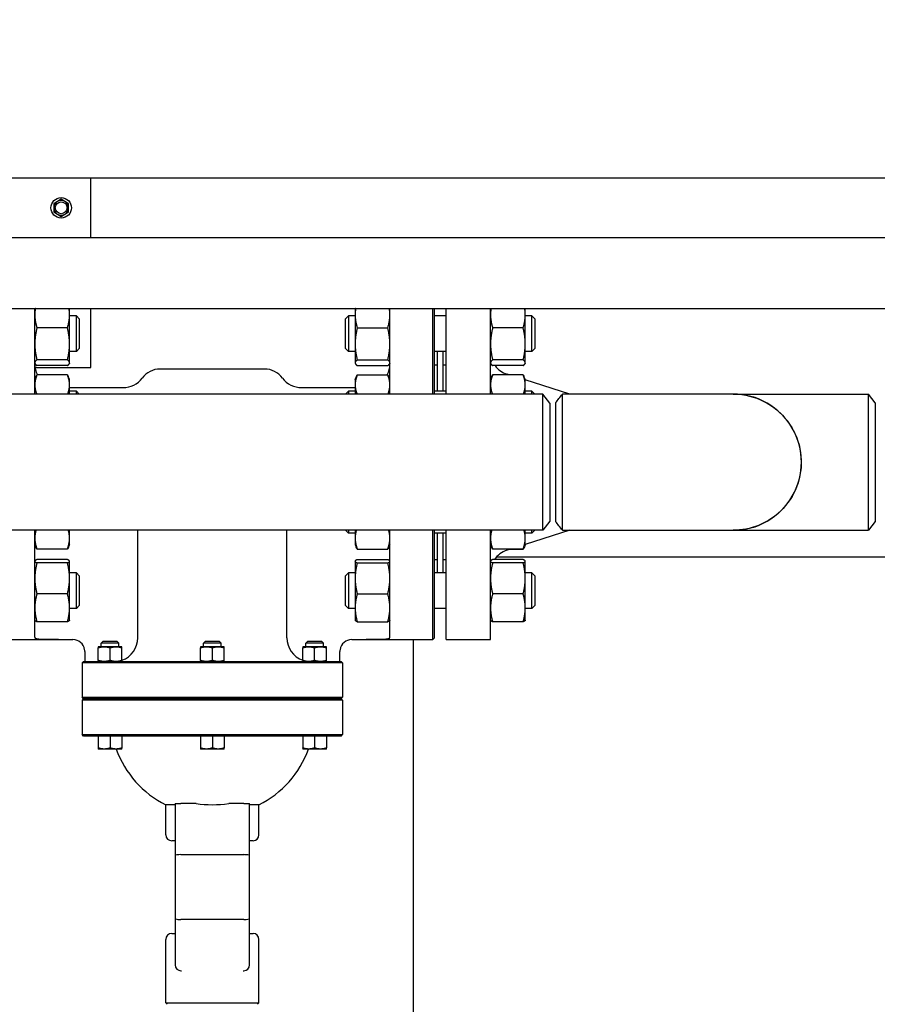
# Model space of a CAD drawing. Header units: inches. Extents: x 24 to 1128, y -69 to 748.
# Tile 626 of 656: x 648 to 667, y 675 to 696. Entities that reach past the tile are written whole.
import ezdxf

# ---------------------------------------------------------------- set-up
doc = ezdxf.new("R2010")
doc.units = ezdxf.units.IN
doc.header["$LTSCALE"] = 32
doc.header["$MEASUREMENT"] = 0
doc.layers.add('Dimension (ANSI)', color=7, linetype='Continuous', lineweight=25)
doc.layers.add('Visible (ANSI)', color=7, linetype='Continuous', lineweight=30)
doc.styles.add('Note Text (ANSI)', font='tahoma.ttf')
doc.dimstyles.new('SB Fraction-16 (ANSI)', dxfattribs={"dimscale": 32, "dimtxt": 0.125, "dimasz": 0.098425, "dimexe": 0.125, "dimexo": 0.0625, "dimgap": 0.031496, "dimtad": 0, "dimtih": 1, "dimtoh": 1, "dimdec": 4, "dimrnd": 1e-08, "dimzin": 0, "dimdsep": 46, "dimlunit": 5, "dimtxsty": 'Note Text (ANSI)', "dimcen": 0.09, "dimdle": 0.393701, "dimclrd": 256, "dimclre": 256, "dimclrt": 256, "dimadec": 0, "dimazin": 3, "dimtfac": 0.96, "dimtofl": 0, "dimtmove": 0, "dimatfit": 3, "dimfxl": 1, "dimfrac": 2, "dimtolj": 1, "dimtzin": 12, "dimlwd": -1, "dimlwe": -1, "dimarcsym": 0})

# ---------------------------------------------------------------- blocks, each defined once
blk = doc.blocks.new('*D17')
at = {"layer": 'Defpoints', "color": 0, "transparency": 16777216}
for p in [(752.781, 712.826), (468.781, 692.669), (752.781, 692.669)]:
    blk.add_point(p, dxfattribs=at)
at = {"layer": 'Dimension (ANSI)', "transparency": 16777216}
for p, q in [((468.781, 694.669), (468.781, 716.826)), ((752.781, 694.669), (752.781, 716.826)), ((471.93, 712.826), (605.483, 712.826)), ((749.631, 712.826), (616.079, 712.826))]:
    blk.add_line(p, q, dxfattribs=at)
for points in [[(471.93, 713.351), (471.93, 712.301), (468.781, 712.826)], [(749.631, 713.351), (749.631, 712.301), (752.781, 712.826)]]:
    blk.add_solid(points, dxfattribs=at)
at = {"layer": 'Dimension (ANSI)', "transparency": 16777216, "insert": (606.491, 714.917), "char_height": 4, "attachment_point": 1, "style": 'Note Text (ANSI)'}
blk.add_mtext('\\A1;284', dxfattribs=at)

msp = doc.modelspace()

# ---------------------------------------------------------------- linework, layer by layer
at = {"layer": 'Visible (ANSI)'}
for p, q in [((649.96813, 692.66853), (645.96813, 692.66853)), ((697.18688, 692.66853), (649.96813, 692.66853)), ((649.96813, 691.41853), (649.96813, 692.66853)), ((649.26513, 692.17863), (649.18713, 692.1336)), ((649.18713, 692.1336), (649.18713, 692.04353)), ((649.34313, 692.22366), (649.26513, 692.17863)), ((649.42113, 692.17863), (649.34313, 692.22366)), ((649.49913, 692.1336), (649.42113, 692.17863)), ((649.49913, 692.04353), (649.49913, 692.1336)), ((649.18713, 692.04353), (649.18713, 691.95346)), ((649.18713, 691.95346), (649.26513, 691.90843)), ((649.26513, 691.90843), (649.34313, 691.8634)), ((649.34313, 691.8634), (649.42113, 691.90843)), ((649.42113, 691.90843), (649.49913, 691.95346)), ((649.49913, 691.95346), (649.49913, 692.04353)), ((647.21813, 691.41853), (751.14856, 691.41853)), ((647.21813, 689.91853), (749.64856, 689.91853)), ((648.78563, 688.10603), (648.78563, 689.91853)), ((649.51963, 689.78323), (649.51963, 689.91853)), ((649.51963, 689.16701), (649.51963, 689.78323)), ((649.66313, 689.75974), (649.51963, 689.75974)), ((649.66313, 689.00974), (649.66313, 689.75974)), ((649.72563, 689.69724), (649.66313, 689.75974)), ((649.96813, 688.66853), (649.96813, 689.91853)), ((655.34813, 689.69724), (655.41063, 689.75974)), ((655.41063, 689.75974), (655.41063, 689.00974)), ((655.55163, 689.75974), (655.41063, 689.75974)), ((655.55163, 689.91853), (655.55163, 689.78323)), ((655.55163, 689.78323), (655.55163, 689.16701)), ((656.28563, 688.10603), (656.28563, 689.91853)), ((657.19188, 688.10603), (657.19188, 689.91853)), ((657.22313, 689.91853), (657.22313, 688.10603)), ((657.47063, 689.75974), (657.22313, 689.75974)), ((657.47063, 688.10603), (657.47063, 689.91853)), ((658.41063, 688.10603), (658.41063, 689.91853)), ((659.14463, 689.78323), (659.14463, 689.91853)), ((659.14463, 689.16701), (659.14463, 689.78323)), ((659.28563, 689.75974), (659.14463, 689.75974)), ((659.28563, 689.00974), (659.28563, 689.75974)), ((659.34813, 689.69724), (659.28563, 689.75974)), ((649.72563, 689.69724), (649.72563, 689.07224)), ((655.34813, 689.07224), (655.34813, 689.69724)), ((659.34813, 689.69724), (659.34813, 689.07224)), ((649.47455, 689.50525), (648.83072, 689.50525)), ((655.59672, 689.50525), (656.24055, 689.50525)), ((659.09955, 689.50525), (658.45572, 689.50525)), ((649.51963, 688.76851), (649.51963, 689.16701)), ((655.55163, 689.16701), (655.55163, 688.76851)), ((659.14463, 688.76851), (659.14463, 689.16701)), ((649.66313, 689.00974), (649.51963, 689.00974)), ((649.72563, 689.07224), (649.66313, 689.00974)), ((655.34813, 689.07224), (655.41063, 689.00974)), ((655.55163, 689.00974), (655.41063, 689.00974)), ((657.47063, 689.00974), (657.22313, 689.00974)), ((657.28563, 689.00974), (657.28563, 688.16862)), ((657.40563, 689.00974), (657.40563, 688.16862)), ((659.28563, 689.00974), (659.14463, 689.00974)), ((659.34813, 689.07224), (659.28563, 689.00974)), ((648.78563, 688.75974), (648.78978, 688.75084)), ((649.47455, 688.82877), (648.83072, 688.82877)), ((649.51963, 688.75974), (649.51548, 688.75084)), ((649.51963, 688.75974), (649.51963, 688.76851)), ((655.55163, 688.76851), (655.55163, 688.75974)), ((655.55163, 688.75974), (655.55578, 688.75084)), ((655.59672, 688.82877), (656.24055, 688.82877)), ((656.28563, 688.75974), (656.28148, 688.75084)), ((657.22313, 688.72853), (657.28563, 688.72853)), ((657.41063, 688.16862), (657.41063, 688.72853)), ((657.41063, 688.72853), (657.47063, 688.72853)), ((658.41063, 688.75974), (658.41478, 688.75084)), ((659.09955, 688.82877), (658.45572, 688.82877)), ((659.14463, 688.75974), (659.14048, 688.75084)), ((659.14463, 688.75974), (659.14463, 688.76851)), ((648.79126, 688.66853), (649.96813, 688.66853)), ((649.47455, 688.70826), (648.83072, 688.70826)), ((649.47455, 688.51212), (648.83072, 688.51212)), ((653.638, 688.63703), (651.43327, 688.63703)), ((655.59672, 688.70826), (656.24055, 688.70826)), ((655.59672, 688.51212), (656.24055, 688.51212)), ((657.41063, 688.60853), (657.40563, 688.60853)), ((659.09955, 688.70826), (658.45572, 688.70826)), ((659.09955, 688.51212), (658.45572, 688.51212)), ((658.80974, 688.51212), (658.75966, 688.52798)), ((648.78563, 688.41862), (648.81476, 688.48108)), ((649.51963, 688.41862), (649.49051, 688.48108)), ((649.51963, 688.30315), (649.51963, 688.41862)), ((649.51963, 688.10603), (649.51963, 688.30315)), ((655.55163, 688.41862), (655.58076, 688.48108)), ((655.55163, 688.41862), (655.55163, 688.30315)), ((655.55163, 688.30315), (655.55163, 688.10603)), ((656.28563, 688.41862), (656.25651, 688.48108)), ((658.41063, 688.41862), (658.43976, 688.48108)), ((659.14463, 688.41862), (659.11551, 688.48108)), ((659.14463, 688.30315), (659.14463, 688.41862)), ((660.08397, 688.10853), (659.14463, 688.40605)), ((659.14463, 688.10603), (659.14463, 688.30315)), ((659.51676, 688.10603), (622.67951, 688.10603)), ((649.51963, 688.24333), (650.6518, 688.24333)), ((649.66313, 688.16862), (649.51963, 688.16862)), ((649.66313, 688.10603), (649.66313, 688.16862)), ((649.72563, 688.10612), (649.66313, 688.16862)), ((649.72563, 688.10612), (649.72563, 688.10603)), ((654.41947, 688.24333), (655.55163, 688.24333)), ((655.34813, 688.10612), (655.41063, 688.16862)), ((655.34813, 688.10603), (655.34813, 688.10612)), ((655.41063, 688.16862), (655.41063, 688.10603)), ((655.55163, 688.16862), (655.41063, 688.16862)), ((657.47063, 688.16862), (657.22313, 688.16862)), ((659.28563, 688.16862), (659.14463, 688.16862)), ((659.28563, 688.10603), (659.28563, 688.16862)), ((659.34813, 688.10612), (659.28563, 688.16862)), ((659.34813, 688.10612), (659.34813, 688.10603)), ((659.51676, 685.23103), (659.51676, 688.10603)), ((659.66063, 687.91853), (659.51676, 688.10603)), ((663.53293, 688.10853), (659.92802, 688.10853)), ((663.53293, 688.10853), (666.39176, 688.10853)), ((666.39176, 685.22853), (666.39176, 688.10853)), ((666.53563, 687.92103), (666.39176, 688.10853)), ((659.66063, 687.91853), (659.66063, 685.41853)), ((659.78563, 687.92099), (659.78563, 685.41605)), ((666.53563, 687.92103), (666.53563, 685.41603)), ((659.66063, 685.41853), (659.51676, 685.23103)), ((666.53563, 685.41603), (666.39176, 685.22853)), ((659.51676, 685.23103), (622.67951, 685.23103)), ((648.78563, 682.96684), (648.78563, 685.23103)), ((649.51963, 685.06196), (649.51963, 685.23103)), ((650.96083, 682.95593), (650.96083, 685.23096)), ((654.11044, 682.95593), (654.11044, 685.23096)), ((655.34813, 685.23094), (655.34813, 685.23103)), ((655.34813, 685.23094), (655.41063, 685.16844)), ((655.41063, 685.23103), (655.41063, 685.16844)), ((655.55163, 685.23103), (655.55163, 685.06196)), ((656.28563, 682.96684), (656.28563, 685.23103)), ((657.19188, 682.91853), (657.19188, 685.23103)), ((657.22313, 685.23103), (657.22313, 682.94978)), ((657.47063, 682.91853), (657.47063, 685.23103)), ((658.41063, 682.91853), (658.41063, 685.23103)), ((659.14463, 685.06196), (659.14463, 685.23103)), ((660.08397, 685.22853), (659.14463, 684.93101)), ((659.28563, 685.16844), (659.28563, 685.23103)), ((659.34813, 685.23094), (659.28563, 685.16844)), ((659.34813, 685.23103), (659.34813, 685.23094)), ((659.92802, 685.22853), (663.53293, 685.22853)), ((663.53293, 685.22853), (666.39176, 685.22853)), ((649.51963, 684.91844), (649.51963, 685.06196)), ((655.55163, 685.16844), (655.41063, 685.16844)), ((655.55163, 685.06196), (655.55163, 684.91844)), ((657.47063, 685.16844), (657.22313, 685.16844)), ((657.28563, 685.16844), (657.28563, 684.32732)), ((657.40563, 685.16844), (657.40563, 684.32732)), ((657.41063, 684.60853), (657.41063, 685.16844)), ((659.28563, 685.16844), (659.14463, 685.16844)), ((659.14463, 684.91844), (659.14463, 685.06196)), ((648.78563, 684.91844), (648.80511, 684.87667)), ((649.47455, 684.83189), (648.83072, 684.83189)), ((649.51963, 684.91844), (649.50016, 684.87667)), ((655.55163, 684.91844), (655.57111, 684.87667)), ((655.59672, 684.83189), (656.24055, 684.83189)), ((656.28563, 684.91844), (656.26616, 684.87667)), ((658.41063, 684.91844), (658.43011, 684.87667)), ((659.09955, 684.83189), (658.45572, 684.83189)), ((658.83167, 684.83189), (658.75966, 684.80908)), ((659.09955, 684.82494), (658.80974, 684.82494)), ((659.12516, 684.87667), (659.11551, 684.85598)), ((659.14463, 684.91844), (659.12516, 684.87667)), ((648.78563, 684.57732), (648.78693, 684.5801)), ((649.47455, 684.60844), (648.83072, 684.60844)), ((649.51963, 684.57732), (649.51834, 684.5801)), ((649.51963, 684.57456), (649.51963, 684.57732)), ((649.51963, 684.21262), (649.51963, 684.57456)), ((655.55163, 684.57732), (655.55293, 684.5801)), ((655.55163, 684.57732), (655.55163, 684.57456)), ((655.55163, 684.57456), (655.55163, 684.21262)), ((655.59672, 684.60844), (656.24055, 684.60844)), ((656.28563, 684.57732), (656.28434, 684.5801)), ((657.22313, 684.60853), (657.28563, 684.60853)), ((657.41063, 684.72853), (657.40563, 684.72853)), ((657.40563, 684.66853), (657.41063, 684.66853)), ((657.41063, 684.60853), (657.47063, 684.60853)), ((658.41063, 684.57732), (658.41193, 684.5801)), ((659.09955, 684.60844), (658.45572, 684.60844)), ((658.54046, 684.66853), (667.96916, 684.66853)), ((659.14463, 684.57732), (659.14334, 684.5801)), ((659.14463, 684.57456), (659.14463, 684.57732)), ((659.14463, 684.21262), (659.14463, 684.57456)), ((649.47455, 684.54068), (648.83072, 684.54068)), ((655.59672, 684.54068), (656.24055, 684.54068)), ((659.09955, 684.54068), (658.45572, 684.54068)), ((649.66313, 684.32732), (649.51963, 684.32732)), ((649.51963, 683.59038), (649.51963, 684.21262)), ((649.66313, 683.57732), (649.66313, 684.32732)), ((649.72563, 684.26482), (649.66313, 684.32732)), ((649.72563, 684.26482), (649.72563, 683.63982)), ((655.34813, 684.26482), (655.41063, 684.32732)), ((655.34813, 683.63982), (655.34813, 684.26482)), ((655.41063, 684.32732), (655.41063, 683.57732)), ((655.55163, 684.32732), (655.41063, 684.32732)), ((655.55163, 684.21262), (655.55163, 683.59038)), ((657.47063, 684.32732), (657.22313, 684.32732)), ((659.28563, 684.32732), (659.14463, 684.32732)), ((659.14463, 683.59038), (659.14463, 684.21262)), ((659.28563, 683.57732), (659.28563, 684.32732)), ((659.34813, 684.26482), (659.28563, 684.32732)), ((659.34813, 684.26482), (659.34813, 683.63982)), ((649.47455, 683.88456), (648.83072, 683.88456)), ((655.59672, 683.88456), (656.24055, 683.88456)), ((659.09955, 683.88456), (658.45572, 683.88456)), ((649.51963, 683.32732), (649.51963, 683.59038)), ((649.66313, 683.57732), (649.51963, 683.57732)), ((649.72563, 683.63982), (649.66313, 683.57732)), ((655.34813, 683.63982), (655.41063, 683.57732)), ((655.55163, 683.57732), (655.41063, 683.57732)), ((655.55163, 683.59038), (655.55163, 683.32732)), ((657.47063, 683.57732), (657.22313, 683.57732)), ((659.14463, 683.32732), (659.14463, 683.59038)), ((659.28563, 683.57732), (659.14463, 683.57732)), ((659.34813, 683.63982), (659.28563, 683.57732)), ((648.78563, 683.32732), (648.78693, 683.32455)), ((649.51963, 683.32732), (649.51834, 683.32455)), ((655.55163, 683.32732), (655.55293, 683.32455)), ((656.28563, 683.32732), (656.28434, 683.32455)), ((658.41063, 683.32732), (658.41193, 683.32455)), ((659.14463, 683.32732), (659.14334, 683.32455)), ((649.47455, 683.2962), (648.83072, 683.2962)), ((655.59672, 683.2962), (656.24055, 683.2962)), ((659.09955, 683.2962), (658.45572, 683.2962)), ((647.87938, 682.91853), (648.78563, 682.91853)), ((649.28563, 682.91986), (648.78563, 682.91986)), ((648.78563, 682.91986), (648.78563, 682.91853)), ((648.78563, 682.91853), (649.59063, 682.91853)), ((655.48063, 682.91853), (656.28563, 682.91853)), ((656.28563, 682.91986), (655.78563, 682.91986)), ((656.28563, 682.91853), (656.28563, 682.91986)), ((656.28563, 682.91853), (657.19188, 682.91853)), ((656.78063, 612.72937), (656.78063, 682.91853)), ((657.22313, 682.94978), (657.19188, 682.91853)), ((657.47063, 682.91853), (658.41063, 682.91853)), ((650.25118, 682.76843), (650.12618, 682.76843)), ((650.12618, 682.47826), (650.12618, 682.7461)), ((650.22593, 682.88113), (650.18868, 682.84388)), ((650.56368, 682.84388), (650.18868, 682.84388)), ((650.18868, 682.76843), (650.18868, 682.84388)), ((650.52643, 682.88113), (650.22593, 682.88113)), ((650.50118, 682.76843), (650.25118, 682.76843)), ((650.37618, 682.47826), (650.37618, 682.7461)), ((650.62618, 682.76843), (650.50118, 682.76843)), ((650.52643, 682.88113), (650.56368, 682.84388)), ((650.56368, 682.76843), (650.56368, 682.84388)), ((650.62618, 682.47826), (650.62618, 682.7461)), ((652.41063, 682.76843), (652.28563, 682.76843)), ((652.28563, 682.47826), (652.28563, 682.7461)), ((652.38538, 682.88113), (652.34813, 682.84388)), ((652.72313, 682.84388), (652.34813, 682.84388)), ((652.34813, 682.76843), (652.34813, 682.84388)), ((652.68588, 682.88113), (652.38538, 682.88113)), ((652.66063, 682.76843), (652.41063, 682.76843)), ((652.53563, 682.47826), (652.53563, 682.7461)), ((652.78563, 682.76843), (652.66063, 682.76843)), ((652.68588, 682.88113), (652.72313, 682.84388)), ((652.72313, 682.76843), (652.72313, 682.84388)), ((652.78563, 682.47826), (652.78563, 682.7461)), ((654.57008, 682.76843), (654.44508, 682.76843)), ((654.44508, 682.47826), (654.44508, 682.7461)), ((654.54483, 682.88113), (654.50758, 682.84388)), ((654.88258, 682.84388), (654.50758, 682.84388)), ((654.50758, 682.76843), (654.50758, 682.84388)), ((654.84533, 682.88113), (654.54483, 682.88113)), ((654.82008, 682.76843), (654.57008, 682.76843)), ((654.69508, 682.47826), (654.69508, 682.7461)), ((654.94508, 682.76843), (654.82008, 682.76843)), ((654.84533, 682.88113), (654.88258, 682.84388)), ((654.88258, 682.76843), (654.88258, 682.84388)), ((654.94508, 682.47826), (654.94508, 682.7461)), ((649.84063, 682.66853), (649.84063, 682.45593)), ((655.23063, 682.45593), (655.23063, 682.66853)), ((649.81688, 682.45593), (649.78563, 682.42468)), ((649.84885, 682.42468), (649.78563, 682.42468)), ((649.78563, 682.42468), (649.78563, 681.69978)), ((649.81688, 682.45593), (649.87997, 682.45593)), ((651.39826, 682.42468), (649.84885, 682.42468)), ((649.87997, 682.45593), (651.40143, 682.45593)), ((653.67301, 682.42468), (651.39826, 682.42468)), ((651.40143, 682.45593), (653.66984, 682.45593)), ((653.66984, 682.45593), (655.1913, 682.45593)), ((655.22241, 682.42468), (653.67301, 682.42468)), ((655.1913, 682.45593), (655.25438, 682.45593)), ((655.28563, 682.42468), (655.22241, 682.42468)), ((655.25438, 682.45593), (655.28563, 682.42468)), ((655.28563, 682.42468), (655.28563, 681.69978)), ((649.78563, 681.69978), (649.84885, 681.69978)), ((649.81688, 681.66853), (649.78563, 681.69978)), ((649.81688, 681.66853), (649.78563, 681.63728)), ((649.87997, 681.66853), (649.81688, 681.66853)), ((649.81688, 681.66853), (649.87997, 681.66853)), ((649.84885, 681.69978), (651.39826, 681.69978)), ((651.40143, 681.66853), (649.87997, 681.66853)), ((649.87997, 681.66853), (651.40143, 681.66853)), ((651.39826, 681.69978), (653.67301, 681.69978)), ((653.66984, 681.66853), (651.40143, 681.66853)), ((651.40143, 681.66853), (653.66984, 681.66853)), ((655.1913, 681.66853), (653.66984, 681.66853)), ((653.66984, 681.66853), (655.1913, 681.66853)), ((653.67301, 681.69978), (655.22241, 681.69978)), ((655.25438, 681.66853), (655.1913, 681.66853)), ((655.1913, 681.66853), (655.25438, 681.66853)), ((655.22241, 681.69978), (655.28563, 681.69978)), ((655.25438, 681.66853), (655.28563, 681.69978)), ((655.25438, 681.66853), (655.28563, 681.63728)), ((649.84885, 681.63728), (649.78563, 681.63728)), ((649.78563, 681.63728), (649.78563, 680.91238)), ((651.39826, 681.63728), (649.84885, 681.63728)), ((653.67301, 681.63728), (651.39826, 681.63728)), ((655.22241, 681.63728), (653.67301, 681.63728)), ((655.28563, 681.63728), (655.22241, 681.63728)), ((655.28563, 681.63728), (655.28563, 680.91238)), ((649.78563, 680.91238), (649.84885, 680.91238)), ((649.81688, 680.88113), (649.78563, 680.91238)), ((649.87997, 680.88113), (649.81688, 680.88113)), ((649.84885, 680.91238), (651.39826, 680.91238)), ((651.40143, 680.88113), (649.87997, 680.88113)), ((650.12618, 680.88113), (650.12618, 680.62846)), ((650.37618, 680.88113), (650.37618, 680.62846)), ((650.62618, 680.88113), (650.62618, 680.62846)), ((651.39826, 680.91238), (653.67301, 680.91238)), ((653.66984, 680.88113), (651.40143, 680.88113)), ((652.28563, 680.88113), (652.28563, 680.62846)), ((652.53563, 680.88113), (652.53563, 680.62846)), ((652.78563, 680.88113), (652.78563, 680.62846)), ((655.1913, 680.88113), (653.66984, 680.88113)), ((653.67301, 680.91238), (655.22241, 680.91238)), ((654.44508, 680.88113), (654.44508, 680.62846)), ((654.69508, 680.88113), (654.69508, 680.62846)), ((654.94508, 680.88113), (654.94508, 680.62846)), ((655.25438, 680.88113), (655.1913, 680.88113)), ((655.22241, 680.91238), (655.28563, 680.91238)), ((655.25438, 680.88113), (655.28563, 680.91238)), ((650.25118, 680.60613), (650.12618, 680.60613)), ((650.50118, 680.60613), (650.25118, 680.60613)), ((650.62618, 680.60613), (650.50118, 680.60613)), ((652.41063, 680.60613), (652.28563, 680.60613)), ((652.66063, 680.60613), (652.41063, 680.60613)), ((652.78563, 680.60613), (652.66063, 680.60613)), ((654.57008, 680.60613), (654.44508, 680.60613)), ((654.82008, 680.60613), (654.57008, 680.60613)), ((654.94508, 680.60613), (654.82008, 680.60613)), ((651.74823, 679.42484), (651.55138, 679.42484)), ((651.55138, 678.79353), (651.55138, 679.42484)), ((651.74823, 679.45593), (651.87323, 679.45593)), ((651.74823, 679.45593), (651.74823, 678.35221)), ((652.1907, 679.45593), (651.87323, 679.45593)), ((653.19803, 679.45593), (652.88057, 679.45593)), ((653.19803, 679.45593), (653.32303, 679.45593)), ((653.32303, 678.35221), (653.32303, 679.45593)), ((653.51988, 679.42484), (653.32303, 679.42484)), ((653.51988, 678.79353), (653.51988, 679.42484)), ((651.74823, 678.66853), (651.67638, 678.66853)), ((653.39488, 678.66853), (653.32303, 678.66853)), ((651.74823, 678.35221), (651.74823, 677.02422)), ((651.87323, 678.37425), (653.19803, 678.37425)), ((653.32303, 677.02422), (653.32303, 678.35221)), ((651.74823, 677.02422), (651.74823, 676.0455)), ((653.19803, 677.00218), (651.87323, 677.00218)), ((653.32303, 676.0455), (653.32303, 677.02422)), ((651.67638, 676.7079), (651.74823, 676.7079)), ((653.32303, 676.7079), (653.39488, 676.7079)), ((651.55138, 675.24309), (651.55138, 676.5829)), ((653.51988, 675.24309), (653.51988, 676.5829)), ((651.87323, 675.9205), (651.8827, 675.9205)), ((653.18857, 675.9205), (653.19803, 675.9205)), ((651.55138, 675.24309), (653.51988, 675.24309)), ((651.58263, 675.21184), (651.55138, 675.24309)), ((653.48863, 675.21184), (653.51988, 675.24309))]:
    msp.add_line(p, q, dxfattribs=at)
for radius in [0.216, 0.1248]:
    msp.add_circle((649.34313, 692.04353), radius, dxfattribs=at)
for centre, radius, start, end in [((649.34313, 692.04353), 0.156, 120, 180), ((649.34313, 692.04353), 0.156, 60, 120), ((649.34313, 692.04353), 0.156, 0, 60), ((649.34313, 692.04353), 0.156, 180, 240), ((649.34313, 692.04353), 0.156, 240, 300), ((649.34313, 692.04353), 0.156, 300, 0), ((649.28563, 688.74333), 0.5, 180, 207.543912), ((655.78563, 688.74333), 0.5, 332.456088, 0), ((651.43327, 688.16459), 0.47244, 90, 143.477266), ((653.638, 688.16459), 0.47244, 36.522734, 90), ((658.91063, 689.00464), 0.5, 216.354251, 252.425284), ((650.6518, 688.74333), 0.5, 270, 323.477266), ((654.41947, 688.74333), 0.5, 216.522734, 270), ((663.53563, 686.66853), 1.44, 269.94622, 90.05378), ((658.91063, 684.33242), 0.5, 107.574716, 146.49188), ((649.59063, 682.66853), 0.25, 8.604112, 90), ((650.46083, 682.95593), 0.5, 289.311794, 0), ((654.61044, 682.95593), 0.5, 180, 250.688206), ((655.48063, 682.66853), 0.25, 90, 171.395888), ((652.53563, 681.35357), 2.16535, 200.192895, 242.964308), ((652.53563, 681.35357), 2.16535, 297.035692, 339.807105), ((651.67638, 678.79353), 0.125, 180, 270), ((653.39488, 678.79353), 0.125, 270, 0), ((651.67638, 676.5829), 0.125, 90, 180), ((653.39488, 676.5829), 0.125, 0, 90), ((651.87323, 676.0455), 0.125, 180, 270), ((653.19803, 676.0455), 0.125, 270, 0)]:
    msp.add_arc(centre, radius, start, end, dxfattribs=at)
for centre, major_axis, ratio, start_param, end_param in [((652.53563, 681.44792), (2.14771, 0), 0.93969262, 4.55108575, 4.87369221), ((651.87323, 678.35221), (0.125, 0), 0.17632698, 1.57079633, 3.14159265), ((653.19803, 678.35221), (-0.125, 0), 0.17632698, 3.14159265, 4.71238898), ((651.87323, 677.02422), (-0.125, 0), 0.17632698, 0, 1.57079633), ((653.19803, 677.02422), (-0.125, 0), 0.17632698, 1.57079633, 3.14159265)]:
    msp.add_ellipse(centre, major_axis=major_axis, ratio=ratio, start_param=start_param, end_param=end_param, dxfattribs=at)
for points, weights in [([(648.79692, 689.91853), (648.78563, 689.84959), (648.78563, 689.78323)], [1.0189754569, 1.01917066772, 1]), ([(648.78563, 689.78323), (648.78563, 689.65422), (648.83072, 689.50525)], [1, 1.0379548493, 1]), ([(649.47455, 689.50525), (649.51963, 689.65422), (649.51963, 689.78323)], [1, 1.0379548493, 1]), ([(649.51963, 689.78323), (649.51963, 689.84959), (649.50834, 689.91853)], [1, 1.01917066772, 1.0189754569]), ([(655.56292, 689.91853), (655.55163, 689.84959), (655.55163, 689.78323)], [1.0189754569, 1.01917066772, 1]), ([(655.55163, 689.78323), (655.55163, 689.65422), (655.59672, 689.50525)], [1, 1.0379548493, 1]), ([(656.24055, 689.50525), (656.28563, 689.65422), (656.28563, 689.78323)], [1, 1.0379548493, 1]), ([(656.28563, 689.78323), (656.28563, 689.84959), (656.27434, 689.91853)], [1, 1.01917066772, 1.0189754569]), ([(658.42192, 689.91853), (658.41063, 689.84959), (658.41063, 689.78323)], [1.0189754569, 1.01917066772, 1]), ([(658.41063, 689.78323), (658.41063, 689.65422), (658.45572, 689.50525)], [1, 1.0379548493, 1]), ([(659.09955, 689.50525), (659.14463, 689.65422), (659.14463, 689.78323)], [1, 1.0379548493, 1]), ([(659.14463, 689.78323), (659.14463, 689.84959), (659.13334, 689.91853)], [1, 1.01917066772, 1.0189754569]), ([(648.83072, 689.50525), (648.78563, 689.32398), (648.78563, 689.16701)], [1, 1.0379548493, 1]), ([(649.51963, 689.16701), (649.51963, 689.32398), (649.47455, 689.50525)], [1, 1.0379548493, 1]), ([(655.59672, 689.50525), (655.55163, 689.32398), (655.55163, 689.16701)], [1, 1.0379548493, 1]), ([(656.28563, 689.16701), (656.28563, 689.32398), (656.24055, 689.50525)], [1, 1.0379548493, 1]), ([(658.45572, 689.50525), (658.41063, 689.32398), (658.41063, 689.16701)], [1, 1.0379548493, 1]), ([(659.14463, 689.16701), (659.14463, 689.32398), (659.09955, 689.50525)], [1, 1.0379548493, 1]), ([(648.78563, 689.16701), (648.78563, 689.01003), (648.83072, 688.82877)], [1, 1.0379548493, 1]), ([(649.47455, 688.82877), (649.51963, 689.01003), (649.51963, 689.16701)], [1, 1.0379548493, 1]), ([(655.55163, 689.16701), (655.55163, 689.01003), (655.59672, 688.82877)], [1, 1.0379548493, 1]), ([(656.24055, 688.82877), (656.28563, 689.01003), (656.28563, 689.16701)], [1, 1.0379548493, 1]), ([(658.41063, 689.16701), (658.41063, 689.01003), (658.45572, 688.82877)], [1, 1.0379548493, 1]), ([(659.09955, 688.82877), (659.14463, 689.01003), (659.14463, 689.16701)], [1, 1.0379548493, 1]), ([(648.83072, 688.82877), (648.78563, 688.79648), (648.78563, 688.76851)], [1, 1.0379548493, 1]), ([(648.78563, 688.76851), (648.78563, 688.74055), (648.83072, 688.70826)], [1, 1.0379548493, 1]), ([(649.51963, 688.76851), (649.51963, 688.79648), (649.47455, 688.82877)], [1, 1.0379548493, 1]), ([(649.47455, 688.70826), (649.51963, 688.74055), (649.51963, 688.76851)], [1, 1.0379548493, 1]), ([(655.59672, 688.82877), (655.55163, 688.79648), (655.55163, 688.76851)], [1, 1.0379548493, 1]), ([(655.55163, 688.76851), (655.55163, 688.74055), (655.59672, 688.70826)], [1, 1.0379548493, 1]), ([(656.28563, 688.76851), (656.28563, 688.79648), (656.24055, 688.82877)], [1, 1.0379548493, 1]), ([(656.24055, 688.70826), (656.28563, 688.74055), (656.28563, 688.76851)], [1, 1.0379548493, 1]), ([(658.45572, 688.82877), (658.41063, 688.79648), (658.41063, 688.76851)], [1, 1.0379548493, 1]), ([(658.41063, 688.76851), (658.41063, 688.74055), (658.45572, 688.70826)], [1, 1.0379548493, 1]), ([(659.14463, 688.76851), (659.14463, 688.79648), (659.09955, 688.82877)], [1, 1.0379548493, 1]), ([(659.09955, 688.70826), (659.14463, 688.74055), (659.14463, 688.76851)], [1, 1.0379548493, 1]), ([(648.83072, 688.51212), (648.78563, 688.40013), (648.78563, 688.30315)], [1, 1.0379548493, 1]), ([(648.81476, 688.48108), (648.82182, 688.49622), (648.83072, 688.51212)], [1.01175569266, 1.00727059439, 1]), ([(649.51963, 688.30315), (649.51963, 688.40013), (649.47455, 688.51212)], [1, 1.0379548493, 1]), ([(649.47455, 688.51212), (649.48345, 688.49622), (649.49051, 688.48108)], [1, 1.00727059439, 1.01175569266]), ([(655.59672, 688.51212), (655.55163, 688.40013), (655.55163, 688.30315)], [1, 1.0379548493, 1]), ([(655.58076, 688.48108), (655.58782, 688.49622), (655.59672, 688.51212)], [1.01175569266, 1.00727059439, 1]), ([(656.24055, 688.51212), (656.24945, 688.49622), (656.25651, 688.48108)], [1, 1.00727059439, 1.01175569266]), ([(656.28563, 688.30315), (656.28563, 688.40013), (656.24055, 688.51212)], [1, 1.0379548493, 1]), ([(658.45572, 688.51212), (658.41063, 688.40013), (658.41063, 688.30315)], [1, 1.0379548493, 1]), ([(658.43976, 688.48108), (658.44682, 688.49622), (658.45572, 688.51212)], [1.01175569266, 1.00727059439, 1]), ([(659.14463, 688.30315), (659.14463, 688.40013), (659.09955, 688.51212)], [1, 1.0379548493, 1]), ([(659.09955, 688.51212), (659.10845, 688.49622), (659.11551, 688.48108)], [1, 1.00727059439, 1.01175569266]), ([(648.78563, 688.30315), (648.78563, 688.21098), (648.82605, 688.10603)], [1, 1.03600393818, 1.00370126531]), ([(649.47921, 688.10603), (649.51963, 688.21098), (649.51963, 688.30315)], [1.00370126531, 1.03600393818, 1]), ([(655.55163, 688.30315), (655.55163, 688.21098), (655.59205, 688.10603)], [1, 1.03600393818, 1.00370126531]), ([(656.24521, 688.10603), (656.28563, 688.21098), (656.28563, 688.30315)], [1.00370126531, 1.03600393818, 1]), ([(658.41063, 688.30315), (658.41063, 688.21098), (658.45105, 688.10603)], [1, 1.03600393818, 1.00370126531]), ([(659.10421, 688.10603), (659.14463, 688.21098), (659.14463, 688.30315)], [1.00370126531, 1.03600393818, 1]), ([(648.81078, 685.23103), (648.78563, 685.143), (648.78563, 685.06196)], [1.01415327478, 1.02854559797, 1]), ([(649.51963, 685.06196), (649.51963, 685.143), (649.49449, 685.23103)], [1, 1.02854559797, 1.01415327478]), ([(655.57678, 685.23103), (655.55163, 685.143), (655.55163, 685.06196)], [1.01415327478, 1.02854559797, 1]), ([(656.28563, 685.06196), (656.28563, 685.143), (656.26049, 685.23103)], [1, 1.02854559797, 1.01415327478]), ([(658.43578, 685.23103), (658.41063, 685.143), (658.41063, 685.06196)], [1.01415327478, 1.02854559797, 1]), ([(659.14463, 685.06196), (659.14463, 685.143), (659.11949, 685.23103)], [1, 1.02854559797, 1.01415327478]), ([(648.78563, 685.06196), (648.78563, 684.95518), (648.83072, 684.83189)], [1, 1.0379548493, 1]), ([(649.47455, 684.83189), (649.51963, 684.95518), (649.51963, 685.06196)], [1, 1.0379548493, 1]), ([(655.55163, 685.06196), (655.55163, 684.95518), (655.59672, 684.83189)], [1, 1.0379548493, 1]), ([(656.24055, 684.83189), (656.28563, 684.95518), (656.28563, 685.06196)], [1, 1.0379548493, 1]), ([(658.41063, 685.06196), (658.41063, 684.95518), (658.45572, 684.83189)], [1, 1.0379548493, 1]), ([(659.09955, 684.83189), (659.14463, 684.95518), (659.14463, 685.06196)], [1, 1.0379548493, 1]), ([(648.83072, 684.83189), (648.81514, 684.85516), (648.80511, 684.87667)], [1, 1.01279805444, 1.01696531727]), ([(649.50016, 684.87667), (649.49013, 684.85516), (649.47455, 684.83189)], [1.01696531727, 1.01279805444, 1]), ([(655.59672, 684.83189), (655.58114, 684.85516), (655.57111, 684.87667)], [1, 1.01279805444, 1.01696531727]), ([(656.26616, 684.87667), (656.25613, 684.85516), (656.24055, 684.83189)], [1.01696531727, 1.01279805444, 1]), ([(658.45572, 684.83189), (658.44014, 684.85516), (658.43011, 684.87667)], [1, 1.01279805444, 1.01696531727]), ([(659.12516, 684.87667), (659.11513, 684.85516), (659.09955, 684.83189)], [1.01696531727, 1.01279805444, 1]), ([(659.09955, 684.82494), (659.11182, 684.84686), (659.12062, 684.86741)], [1, 1.01005189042, 1.01477953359]), ([(648.83072, 684.60844), (648.78563, 684.59029), (648.78563, 684.57456)], [1, 1.0379548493, 1]), ([(648.78563, 684.57456), (648.78563, 684.55884), (648.83072, 684.54068)], [1, 1.0379548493, 1]), ([(649.51963, 684.57456), (649.51963, 684.59029), (649.47455, 684.60844)], [1, 1.0379548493, 1]), ([(649.47455, 684.54068), (649.51963, 684.55884), (649.51963, 684.57456)], [1, 1.0379548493, 1]), ([(655.59672, 684.60844), (655.55163, 684.59029), (655.55163, 684.57456)], [1, 1.0379548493, 1]), ([(655.55163, 684.57456), (655.55163, 684.55884), (655.59672, 684.54068)], [1, 1.0379548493, 1]), ([(656.28563, 684.57456), (656.28563, 684.59029), (656.24055, 684.60844)], [1, 1.0379548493, 1]), ([(656.24055, 684.54068), (656.28563, 684.55884), (656.28563, 684.57456)], [1, 1.0379548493, 1]), ([(658.45572, 684.60844), (658.41063, 684.59029), (658.41063, 684.57456)], [1, 1.0379548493, 1]), ([(658.41063, 684.57456), (658.41063, 684.55884), (658.45572, 684.54068)], [1, 1.0379548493, 1]), ([(659.14463, 684.57456), (659.14463, 684.59029), (659.09955, 684.60844)], [1, 1.0379548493, 1]), ([(659.09955, 684.54068), (659.14463, 684.55884), (659.14463, 684.57456)], [1, 1.0379548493, 1]), ([(648.83072, 684.54068), (648.78563, 684.36488), (648.78563, 684.21262)], [1, 1.0379548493, 1]), ([(649.51963, 684.21262), (649.51963, 684.36488), (649.47455, 684.54068)], [1, 1.0379548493, 1]), ([(655.59672, 684.54068), (655.55163, 684.36488), (655.55163, 684.21262)], [1, 1.0379548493, 1]), ([(656.28563, 684.21262), (656.28563, 684.36488), (656.24055, 684.54068)], [1, 1.0379548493, 1]), ([(658.45572, 684.54068), (658.41063, 684.36488), (658.41063, 684.21262)], [1, 1.0379548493, 1]), ([(659.14463, 684.21262), (659.14463, 684.36488), (659.09955, 684.54068)], [1, 1.0379548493, 1]), ([(648.78563, 684.21262), (648.78563, 684.06037), (648.83072, 683.88456)], [1, 1.0379548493, 1]), ([(649.47455, 683.88456), (649.51963, 684.06037), (649.51963, 684.21262)], [1, 1.0379548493, 1]), ([(655.55163, 684.21262), (655.55163, 684.06037), (655.59672, 683.88456)], [1, 1.0379548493, 1]), ([(656.24055, 683.88456), (656.28563, 684.06037), (656.28563, 684.21262)], [1, 1.0379548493, 1]), ([(658.41063, 684.21262), (658.41063, 684.06037), (658.45572, 683.88456)], [1, 1.0379548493, 1]), ([(659.09955, 683.88456), (659.14463, 684.06037), (659.14463, 684.21262)], [1, 1.0379548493, 1]), ([(648.83072, 683.88456), (648.78563, 683.72691), (648.78563, 683.59038)], [1, 1.0379548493, 1]), ([(649.51963, 683.59038), (649.51963, 683.72691), (649.47455, 683.88456)], [1, 1.0379548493, 1]), ([(655.59672, 683.88456), (655.55163, 683.72691), (655.55163, 683.59038)], [1, 1.0379548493, 1]), ([(656.28563, 683.59038), (656.28563, 683.72691), (656.24055, 683.88456)], [1, 1.0379548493, 1]), ([(658.45572, 683.88456), (658.41063, 683.72691), (658.41063, 683.59038)], [1, 1.0379548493, 1]), ([(659.14463, 683.59038), (659.14463, 683.72691), (659.09955, 683.88456)], [1, 1.0379548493, 1]), ([(648.78563, 683.59038), (648.78563, 683.45385), (648.83072, 683.2962)], [1, 1.0379548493, 1]), ([(649.47455, 683.2962), (649.51963, 683.45385), (649.51963, 683.59038)], [1, 1.0379548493, 1]), ([(655.55163, 683.59038), (655.55163, 683.45385), (655.59672, 683.2962)], [1, 1.0379548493, 1]), ([(656.24055, 683.2962), (656.28563, 683.45385), (656.28563, 683.59038)], [1, 1.0379548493, 1]), ([(658.41063, 683.59038), (658.41063, 683.45385), (658.45572, 683.2962)], [1, 1.0379548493, 1]), ([(659.09955, 683.2962), (659.14463, 683.45385), (659.14463, 683.59038)], [1, 1.0379548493, 1]), ([(648.83072, 683.2962), (648.79308, 683.31136), (648.78693, 683.32455)], [1, 1.0314924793, 1.01072411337]), ([(649.51834, 683.32455), (649.51219, 683.31136), (649.47455, 683.2962)], [1.01072411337, 1.0314924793, 1]), ([(655.59672, 683.2962), (655.55908, 683.31136), (655.55293, 683.32455)], [1, 1.0314924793, 1.01072411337]), ([(656.28434, 683.32455), (656.27819, 683.31136), (656.24055, 683.2962)], [1.01072411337, 1.0314924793, 1]), ([(658.45572, 683.2962), (658.41808, 683.31136), (658.41193, 683.32455)], [1, 1.0314924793, 1.01072411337]), ([(659.14334, 683.32455), (659.13719, 683.31136), (659.09955, 683.2962)], [1.01072411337, 1.0314924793, 1]), ([(650.12618, 682.76843), (650.12618, 682.76843), (650.12618, 682.7461)], [1, 1.04314139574, 1.01001874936]), ([(650.12618, 682.7461), (650.19317, 682.76843), (650.25118, 682.76843)], [1.01001874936, 1.04314139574, 1]), ([(650.25118, 682.76843), (650.3092, 682.76843), (650.37618, 682.7461)], [1, 1.04314139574, 1.01001874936]), ([(650.37618, 682.7461), (650.44317, 682.76843), (650.50118, 682.76843)], [1.01001874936, 1.04314139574, 1]), ([(650.50118, 682.76843), (650.5592, 682.76843), (650.62618, 682.7461)], [1, 1.04314139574, 1.01001874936]), ([(650.62618, 682.7461), (650.62618, 682.76843), (650.62618, 682.76843)], [1.01001874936, 1.04314139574, 1]), ([(652.28563, 682.76843), (652.28563, 682.76843), (652.28563, 682.7461)], [1, 1.04314139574, 1.01001874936]), ([(652.28563, 682.7461), (652.35262, 682.76843), (652.41063, 682.76843)], [1.01001874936, 1.04314139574, 1]), ([(652.41063, 682.76843), (652.46865, 682.76843), (652.53563, 682.7461)], [1, 1.04314139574, 1.01001874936]), ([(652.53563, 682.7461), (652.60262, 682.76843), (652.66063, 682.76843)], [1.01001874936, 1.04314139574, 1]), ([(652.66063, 682.76843), (652.71865, 682.76843), (652.78563, 682.7461)], [1, 1.04314139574, 1.01001874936]), ([(652.78563, 682.7461), (652.78563, 682.76843), (652.78563, 682.76843)], [1.01001874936, 1.04314139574, 1]), ([(654.44508, 682.76843), (654.44508, 682.76843), (654.44508, 682.7461)], [1, 1.04314139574, 1.01001874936]), ([(654.44508, 682.7461), (654.51207, 682.76843), (654.57008, 682.76843)], [1.01001874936, 1.04314139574, 1]), ([(654.57008, 682.76843), (654.62809, 682.76843), (654.69508, 682.7461)], [1, 1.04314139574, 1.01001874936]), ([(654.69508, 682.7461), (654.76207, 682.76843), (654.82008, 682.76843)], [1.01001874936, 1.04314139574, 1]), ([(654.82008, 682.76843), (654.87809, 682.76843), (654.94508, 682.7461)], [1, 1.04314139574, 1.01001874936]), ([(654.94508, 682.7461), (654.94508, 682.76843), (654.94508, 682.76843)], [1.01001874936, 1.04314139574, 1]), ([(650.12618, 682.47826), (650.12618, 682.45593), (650.12618, 682.45593)], [1.01001874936, 1.04314139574, 1]), ([(650.25118, 682.45593), (650.19317, 682.45593), (650.12618, 682.47826)], [1, 1.04314139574, 1.01001874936]), ([(650.37618, 682.47826), (650.3092, 682.45593), (650.25118, 682.45593)], [1.01001874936, 1.04314139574, 1]), ([(650.50118, 682.45593), (650.44317, 682.45593), (650.37618, 682.47826)], [1, 1.04314139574, 1.01001874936]), ([(650.62618, 682.47826), (650.5592, 682.45593), (650.50118, 682.45593)], [1.01001874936, 1.04314139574, 1]), ([(650.62618, 682.46154), (650.62618, 682.46702), (650.62618, 682.47826)], [1.02411989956, 1.0264275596, 1.01001874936]), ([(652.28563, 682.47826), (652.28563, 682.45593), (652.28563, 682.45593)], [1.01001874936, 1.04314139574, 1]), ([(652.41063, 682.45593), (652.35262, 682.45593), (652.28563, 682.47826)], [1, 1.04314139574, 1.01001874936]), ([(652.53563, 682.47826), (652.46865, 682.45593), (652.41063, 682.45593)], [1.01001874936, 1.04314139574, 1]), ([(652.66063, 682.45593), (652.60262, 682.45593), (652.53563, 682.47826)], [1, 1.04314139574, 1.01001874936]), ([(652.78563, 682.47826), (652.71865, 682.45593), (652.66063, 682.45593)], [1.01001874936, 1.04314139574, 1]), ([(652.78563, 682.45593), (652.78563, 682.45593), (652.78563, 682.47826)], [1, 1.04314139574, 1.01001874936]), ([(654.44508, 682.47826), (654.44508, 682.46702), (654.44508, 682.46154)], [1.01001874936, 1.0264275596, 1.02411989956]), ([(654.57008, 682.45593), (654.51207, 682.45593), (654.44508, 682.47826)], [1, 1.04314139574, 1.01001874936]), ([(654.69508, 682.47826), (654.62809, 682.45593), (654.57008, 682.45593)], [1.01001874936, 1.04314139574, 1]), ([(654.82008, 682.45593), (654.76207, 682.45593), (654.69508, 682.47826)], [1, 1.04314139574, 1.01001874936]), ([(654.94508, 682.47826), (654.87809, 682.45593), (654.82008, 682.45593)], [1.01001874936, 1.04314139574, 1]), ([(654.94508, 682.45593), (654.94508, 682.45593), (654.94508, 682.47826)], [1, 1.04314139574, 1.01001874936]), ([(650.12618, 680.62846), (650.12618, 680.60613), (650.12618, 680.60613)], [1.01001874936, 1.04314139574, 1]), ([(650.25118, 680.60613), (650.19317, 680.60613), (650.12618, 680.62846)], [1, 1.04314139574, 1.01001874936]), ([(650.37618, 680.62846), (650.3092, 680.60613), (650.25118, 680.60613)], [1.01001874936, 1.04314139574, 1]), ([(650.50118, 680.60613), (650.44317, 680.60613), (650.37618, 680.62846)], [1, 1.04314139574, 1.01001874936]), ([(650.62618, 680.62846), (650.5592, 680.60613), (650.50118, 680.60613)], [1.01001874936, 1.04314139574, 1]), ([(650.62618, 680.60613), (650.62618, 680.60613), (650.62618, 680.62846)], [1, 1.04314139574, 1.01001874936]), ([(652.28563, 680.62846), (652.28563, 680.60613), (652.28563, 680.60613)], [1.01001874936, 1.04314139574, 1]), ([(652.41063, 680.60613), (652.35262, 680.60613), (652.28563, 680.62846)], [1, 1.04314139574, 1.01001874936]), ([(652.53563, 680.62846), (652.46865, 680.60613), (652.41063, 680.60613)], [1.01001874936, 1.04314139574, 1]), ([(652.66063, 680.60613), (652.60262, 680.60613), (652.53563, 680.62846)], [1, 1.04314139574, 1.01001874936]), ([(652.78563, 680.62846), (652.71865, 680.60613), (652.66063, 680.60613)], [1.01001874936, 1.04314139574, 1]), ([(652.78563, 680.60613), (652.78563, 680.60613), (652.78563, 680.62846)], [1, 1.04314139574, 1.01001874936]), ([(654.44508, 680.62846), (654.44508, 680.60613), (654.44508, 680.60613)], [1.01001874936, 1.04314139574, 1]), ([(654.57008, 680.60613), (654.51207, 680.60613), (654.44508, 680.62846)], [1, 1.04314139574, 1.01001874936]), ([(654.69508, 680.62846), (654.62809, 680.60613), (654.57008, 680.60613)], [1.01001874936, 1.04314139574, 1]), ([(654.82008, 680.60613), (654.76207, 680.60613), (654.69508, 680.62846)], [1, 1.04314139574, 1.01001874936]), ([(654.94508, 680.62846), (654.87809, 680.60613), (654.82008, 680.60613)], [1.01001874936, 1.04314139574, 1]), ([(654.94508, 680.60613), (654.94508, 680.60613), (654.94508, 680.62846)], [1, 1.04314139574, 1.01001874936])]:
    msp.add_rational_spline(points, weights, degree=2, dxfattribs=at)
for points in [[(659.78563, 687.92103), (659.8331, 687.98353), (659.88056, 688.04603), (659.92802, 688.10853)], [(659.92802, 685.22853), (659.88056, 685.29103), (659.8331, 685.35353), (659.78563, 685.41603)], [(649.84063, 682.66853), (649.8406, 682.68103), (649.83961, 682.69363), (649.83782, 682.70593)], [(655.23345, 682.70593), (655.23165, 682.69363), (655.23067, 682.68103), (655.23063, 682.66853)]]:
    msp.add_open_spline(points, degree=3, dxfattribs=at)
for points, knots in [([(659.92802, 685.22855), (659.92802, 685.22863), (659.92802, 685.26388), (659.92802, 685.41111), (659.92801, 685.53449), (659.92801, 685.84577), (659.92801, 686.03327), (659.92801, 686.44077), (659.92801, 686.66105), (659.92801, 687.08748), (659.92801, 687.29337), (659.92801, 687.65229), (659.92801, 687.80456), (659.92802, 688.02276), (659.92802, 688.0886), (659.92802, 688.10722), (659.92802, 688.10851), (659.92802, 688.10848)], [-1.57267431, -1.57267431, -1.57267431, -1.57267431, -1.1908901, -1.1908901, -0.74775686, -0.74775686, -0.30609723, -0.30609723, 0.1436733, 0.1436733, 0.59274122, 0.59274122, 1.04590561, 1.04590561, 1.49882494, 1.49882494, 1.57267431, 1.57267431, 1.57267431, 1.57267431]), ([(663.53293, 688.10848), (663.56838, 688.10851), (663.60382, 688.10722), (663.85595, 688.0886), (664.06881, 688.02276), (664.44464, 687.80456), (664.60731, 687.65229), (664.84874, 687.29337), (664.92809, 687.08748), (664.98972, 686.66105), (664.97181, 686.44077), (664.84316, 686.03327), (664.73421, 685.84577), (664.44597, 685.53449), (664.26662, 685.41111), (663.89931, 685.26388), (663.71617, 685.22863), (663.53293, 685.22855)], [-1.57267427, -1.57267427, -1.57267427, -1.57267427, -1.49882494, -1.49882494, -1.04590561, -1.04590561, -0.59274122, -0.59274122, -0.1436733, -0.1436733, 0.30609723, 0.30609723, 0.74775686, 0.74775686, 1.1908901, 1.1908901, 1.57267427, 1.57267427, 1.57267427, 1.57267427]), ([(648.78563, 682.96684), (648.78563, 682.95673), (648.79804, 682.94768), (648.849, 682.93414), (648.88757, 682.92956), (648.97658, 682.92371), (649.03277, 682.92201), (649.15592, 682.92013), (649.22287, 682.91986), (649.28563, 682.91986)], [1.93811812, 1.93811812, 1.93811812, 1.93811812, 2.41964166, 2.41964166, 2.90116521, 2.90116521, 3.37944905, 3.37944905, 3.85773289, 3.85773289, 3.85773289, 3.85773289]), ([(655.78563, 682.91986), (655.8484, 682.91986), (655.91535, 682.92013), (656.03849, 682.92201), (656.09468, 682.92371), (656.18369, 682.92956), (656.22227, 682.93414), (656.27323, 682.94768), (656.28563, 682.95673), (656.28563, 682.96684)], [0, 0, 0, 0, 0.47828384, 0.47828384, 0.95656768, 0.95656768, 1.43809122, 1.43809122, 1.91961477, 1.91961477, 1.91961477, 1.91961477])]:
    msp.add_open_spline(points, degree=3, knots=knots, dxfattribs=at)

# ---------------------------------------------------------------- dimensions: what is measured, and where the dimension line sits
at = {"layer": 'Dimension (ANSI)'}
dim = msp.add_linear_dim(base=(752.78063, 712.82601), p1=(468.78063, 692.66853), p2=(752.78063, 692.66853), dimstyle='SB Fraction-16 (ANSI)', override={"dimgap": 0.031496, "dimtih": 0, "dimtoh": 0, "dimdec": 4, "dimtol": 0, "dimlim": 0, "dimtp": 0, "dimtm": 0, "dimtdec": 2, "dimatfit": 1}, dxfattribs=at)
dim.commit()
dim.dimension.update_dxf_attribs({"geometry": '*D17', "text_midpoint": (610.78063, 712.82601), "dimtype": 160})

doc.saveas('drawing.dxf')
